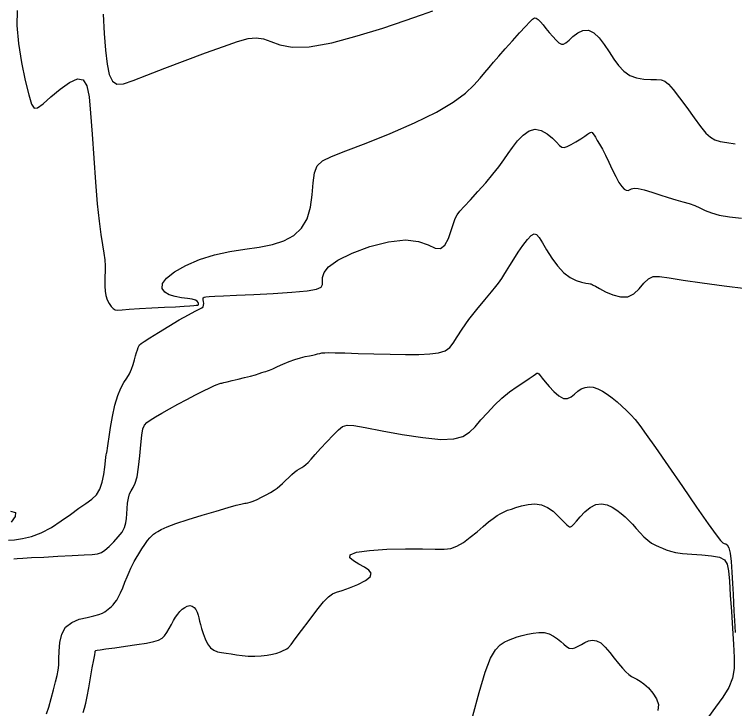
# Model space of a CAD drawing. Extents: x 2566142 to 2571431, y 418755 to 421584.
# Drawn here: x 2566353.8 to 2566634.3, y 420595.1 to 420865.6 of the extents above; entities that cross this region are included whole.
import ezdxf

# ---------------------------------------------------------------- set-up
doc = ezdxf.new("R2010")
doc.units = 0
doc.layers.add('Contour_ADS_Major', color=7, linetype='Continuous')
doc.layers.add('Contour_ADS_Minor', color=7, linetype='Continuous')

msp = doc.modelspace()

# ---------------------------------------------------------------- linework, layer by layer
at = {"layer": 'Contour_ADS_Major'}
for points in [[(2566354.98, 420867.04), (2566354.8, 420861.23), (2566355.43, 420854.23), (2566356.63, 420846.79), (2566358.07, 420839.8), (2566359.43, 420834.17), (2566360.49, 420830.62), (2566361.51, 420829.04), (2566362.88, 420829.18), (2566364.99, 420830.74), (2566368.04, 420833.38), (2566371.67, 420836.39), (2566375.32, 420839.01), (2566378.44, 420840.46), (2566380.63, 420840.09), (2566382.03, 420837.76), (2566382.9, 420833.43), (2566383.52, 420827.08), (2566384.11, 420818.85), (2566384.72, 420809.55), (2566385.37, 420800.19)], [(2566385.37, 420800.19), (2566386.07, 420791.76), (2566386.81, 420785.01), (2566387.55, 420779.81), (2566388.2, 420775.79), (2566388.7, 420772.6), (2566389, 420769.91), (2566389.13, 420767.57), (2566389.15, 420765.46), (2566389.1, 420763.47), (2566389.04, 420761.53), (2566389.03, 420759.62), (2566389.15, 420757.78), (2566389.46, 420756.02), (2566390.01, 420754.39), (2566390.73, 420752.95), (2566391.53, 420751.77), (2566392.32, 420750.94), (2566393.08, 420750.49), (2566394.12, 420750.36), (2566395.83, 420750.45), (2566398.58, 420750.67), (2566402.59, 420750.93), (2566407.37, 420751.19), (2566412.26, 420751.45), (2566416.62, 420751.67), (2566419.91, 420751.86), (2566422.21, 420752.01), (2566423.73, 420752.13), (2566424.67, 420752.24), (2566425.22, 420752.34), (2566425.49, 420752.47), (2566425.55, 420752.66), (2566425.51, 420752.94), (2566425.38, 420753.33), (2566425.06, 420753.79), (2566424.35, 420754.24), (2566423.1, 420754.62), (2566421.2, 420754.9), (2566418.87, 420755.19), (2566416.42, 420755.61), (2566414.16, 420756.31), (2566412.37, 420757.38), (2566411.37, 420758.84), (2566411.47, 420760.66), (2566413, 420762.81), (2566416.13, 420765.24), (2566420.58, 420767.74), (2566425.93, 420770.04), (2566431.78, 420771.91), (2566437.73, 420773.19), (2566443.59, 420774.07), (2566449.17, 420774.87), (2566454.3, 420775.87), (2566458.81, 420777.35), (2566462.62, 420779.45), (2566465.64, 420782.28), (2566467.8, 420785.95), (2566469.08, 420790.45), (2566469.78, 420795.32), (2566470.22, 420799.98), (2566470.75, 420803.85), (2566471.76, 420806.55), (2566473.74, 420808.48), (2566477.26, 420810.23), (2566482.86, 420812.41), (2566490.79, 420815.45), (2566500.13, 420819.18), (2566509.66, 420823.28), (2566518.16, 420827.42), (2566524.7, 420831.32), (2566529.44, 420834.87), (2566532.79, 420838.02), (2566535.19, 420840.7), (2566537.06, 420842.9), (2566538.7, 420844.87), (2566540.39, 420846.89), (2566542.42, 420849.25), (2566544.96, 420852.13), (2566547.78, 420855.28), (2566550.52, 420858.33), (2566552.85, 420860.89), (2566554.5, 420862.69), (2566555.61, 420863.75), (2566556.39, 420864.18), (2566557.06, 420864.08), (2566557.8, 420863.55), (2566558.67, 420862.66), (2566559.67, 420861.48), (2566560.81, 420860.06), (2566562.1, 420858.47), (2566563.44, 420856.89), (2566564.74, 420855.5), (2566565.88, 420854.48), (2566566.82, 420853.98), (2566567.68, 420854), (2566568.61, 420854.53), (2566569.79, 420855.54), (2566571.33, 420856.93), (2566573.17, 420858.34), (2566575.2, 420859.32)], [(2566575.2, 420859.32), (2566577.32, 420859.45), (2566579.42, 420858.42), (2566581.48, 420856.44), (2566583.47, 420853.86), (2566585.39, 420851), (2566587.23, 420848.18), (2566589.09, 420845.6), (2566591.12, 420843.41), (2566593.44, 420841.78), (2566596.1, 420840.8), (2566598.91, 420840.34), (2566601.6, 420840.2), (2566603.91, 420840.18), (2566605.65, 420840.06), (2566607.09, 420839.58), (2566608.55, 420838.43), (2566610.37, 420836.32), (2566612.8, 420833.11), (2566615.61, 420829.24), (2566618.46, 420825.29), (2566621.04, 420821.84), (2566623.12, 420819.35), (2566624.88, 420817.71), (2566626.62, 420816.69), (2566628.63, 420816.05), (2566631.17, 420815.59), (2566634.42, 420815.13)], [(2566532.36, 420592.29), (2566534.77, 420601.45), (2566537.13, 420609.27), (2566539.26, 420614.7), (2566541.16, 420618.04), (2566542.92, 420619.93), (2566544.58, 420621), (2566546.21, 420621.78), (2566547.87, 420622.44), (2566549.63, 420623.02), (2566551.53, 420623.57), (2566553.62, 420624.12), (2566555.8, 420624.56), (2566558, 420624.8), (2566560.1, 420624.7), (2566562.01, 420624.19), (2566563.73, 420623.36), (2566565.27, 420622.33), (2566566.62, 420621.23), (2566567.8, 420620.19), (2566568.87, 420619.31), (2566569.9, 420618.72), (2566570.96, 420618.52), (2566572.1, 420618.79), (2566573.33, 420619.39), (2566574.64, 420620.15), (2566576, 420620.92), (2566577.43, 420621.51), (2566578.91, 420621.77), (2566580.48, 420621.54), (2566582.14, 420620.68), (2566583.89, 420619.09), (2566585.68, 420617.02), (2566587.43, 420614.76), (2566589.08, 420612.63), (2566590.56, 420610.87), (2566591.89, 420609.49), (2566593.08, 420608.45), (2566594.17, 420607.68), (2566595.18, 420607.12), (2566596.23, 420606.58), (2566597.43, 420605.86), (2566598.9, 420604.77), (2566600.67, 420603.17), (2566602.46, 420601.16), (2566603.9, 420598.93), (2566604.62, 420596.66), (2566604.41, 420594.43)]]:
    msp.add_lwpolyline(points, dxfattribs=at)
at = {"layer": 'Contour_ADS_Minor'}
for points in [[(2566388.38, 420865.61), (2566388.81, 420858.11), (2566389.29, 420851.58), (2566389.91, 420846.22), (2566390.79, 420842.17), (2566392.03, 420839.53), (2566393.78, 420838.37), (2566396.36, 420838.53), (2566400.12, 420839.78), (2566405.41, 420841.88), (2566412.38, 420844.59), (2566420.3, 420847.58), (2566428.25, 420850.53), (2566435.29, 420853.09), (2566440.74, 420854.98), (2566444.82, 420856.11), (2566448.02, 420856.48), (2566450.81, 420856.07), (2566453.68, 420854.95), (2566457.2, 420853.64), (2566461.98, 420852.76), (2566468.61, 420852.92), (2566477.38, 420854.53), (2566487.35, 420857.18), (2566497.28, 420860.26), (2566505.94, 420863.14), (2566512.36, 420865.36), (2566516.76, 420866.94)], [(2566399.47, 420727.31), (2566400.12, 420729.16), (2566400.63, 420730.95), (2566401.05, 420732.56), (2566401.42, 420733.89), (2566401.74, 420734.94), (2566402.02, 420735.75), (2566402.27, 420736.34), (2566402.55, 420736.8), (2566403.14, 420737.32), (2566404.36, 420738.15), (2566406.55, 420739.54), (2566409.89, 420741.62), (2566413.92, 420744.08), (2566418.03, 420746.54), (2566421.6, 420748.58), (2566424.18, 420749.92), (2566425.84, 420750.7), (2566426.8, 420751.18), (2566427.29, 420751.62), (2566427.5, 420752.22), (2566427.54, 420752.94), (2566427.46, 420753.67), (2566427.35, 420754.33), (2566427.28, 420754.82), (2566427.35, 420755.16), (2566427.7, 420755.4), (2566428.44, 420755.56), (2566429.73, 420755.68), (2566431.9, 420755.8), (2566435.3, 420755.95), (2566440.3, 420756.17), (2566447.02, 420756.47), (2566454.59, 420756.87), (2566461.88, 420757.35), (2566467.79, 420757.9), (2566471.47, 420758.53), (2566473.29, 420759.29), (2566473.86, 420760.27), (2566473.83, 420761.51), (2566473.82, 420763.09), (2566474.42, 420765.01), (2566476.2, 420767.24), (2566479.73, 420769.78), (2566485.34, 420772.53), (2566492.27, 420775.1), (2566499.53, 420777), (2566506.1, 420777.76), (2566511.2, 420777.13), (2566514.95, 420775.76), (2566517.69, 420774.53), (2566519.75, 420774.31), (2566521.43, 420775.72), (2566522.8, 420778.3), (2566523.9, 420781.33), (2566524.76, 420784.09), (2566525.45, 420786.05), (2566526.2, 420787.49), (2566527.27, 420788.89), (2566528.94, 420790.73), (2566531.37, 420793.35), (2566534.31, 420796.54), (2566537.36, 420799.96), (2566540.18, 420803.27), (2566542.47, 420806.21), (2566544.36, 420808.84), (2566546.07, 420811.31), (2566547.82, 420813.76), (2566549.77, 420816.25), (2566551.92, 420818.5), (2566554.22, 420820.16), (2566556.6, 420820.87), (2566559, 420820.39), (2566561.29, 420819.07), (2566563.32, 420817.35), (2566564.95, 420815.72), (2566566.11, 420814.55), (2566566.99, 420813.9), (2566567.87, 420813.76), (2566569.01, 420814.1), (2566570.61, 420814.89), (2566572.47, 420815.96), (2566574.33, 420817.1), (2566575.93, 420818.13), (2566577.04, 420818.89), (2566577.75, 420819.36), (2566578.19, 420819.6), (2566578.49, 420819.63), (2566578.78, 420819.49), (2566579.1, 420819.13), (2566579.52, 420818.54), (2566580.07, 420817.67), (2566580.8, 420816.48), (2566581.7, 420814.94), (2566582.76, 420813.02), (2566583.95, 420810.69), (2566585.26, 420807.97), (2566586.62, 420805.09), (2566587.97, 420802.36), (2566589.22, 420800.08), (2566590.33, 420798.47)], [(2566590.33, 420798.47), (2566591.28, 420797.5), (2566592.1, 420797.05), (2566592.77, 420797), (2566593.36, 420797.24), (2566594.06, 420797.57), (2566595.1, 420797.8), (2566596.73, 420797.71), (2566599.09, 420797.17), (2566602, 420796.29), (2566605.19, 420795.24), (2566608.39, 420794.22), (2566611.38, 420793.35), (2566614.1, 420792.59), (2566616.57, 420791.86), (2566618.78, 420791.07), (2566620.78, 420790.15), (2566622.83, 420789.18), (2566625.23, 420788.23), (2566628.31, 420787.4), (2566632.26, 420786.74), (2566636.97, 420786.23)], [(2566471.04, 420733.06), (2566471.9, 420733.3), (2566472.71, 420733.51), (2566473.57, 420733.67), (2566474.66, 420733.77), (2566476.28, 420733.8), (2566478.78, 420733.77), (2566482.51, 420733.67), (2566487.65, 420733.51), (2566493.73, 420733.33), (2566500.12, 420733.16), (2566506.17, 420733.06), (2566511.37, 420733.07), (2566515.64, 420733.27), (2566519.02, 420733.73), (2566521.55, 420734.54), (2566523.33, 420735.79), (2566524.74, 420737.54), (2566526.19, 420739.9), (2566528.12, 420742.94), (2566530.8, 420746.65), (2566533.91, 420750.64), (2566536.98, 420754.42), (2566539.55, 420757.52), (2566541.28, 420759.58), (2566542.33, 420760.87), (2566543.02, 420761.78), (2566543.63, 420762.72), (2566544.44, 420764.01), (2566545.48, 420765.71), (2566546.75, 420767.77), (2566548.27, 420770.19), (2566550.01, 420772.87), (2566551.82, 420775.53), (2566553.56, 420777.84), (2566555.06, 420779.46), (2566556.22, 420780.13), (2566557.19, 420779.83), (2566558.19, 420778.63), (2566559.43, 420776.58), (2566561.07, 420773.8), (2566563.06, 420770.65), (2566565.32, 420767.55), (2566567.73, 420764.9), (2566570.2, 420763.03), (2566572.57, 420761.86), (2566574.65, 420761.19), (2566576.29, 420760.85), (2566577.37, 420760.67), (2566577.99, 420760.58), (2566578.31, 420760.54), (2566578.51, 420760.49), (2566578.75, 420760.39), (2566579.22, 420760.13), (2566580.14, 420759.62), (2566581.69, 420758.76), (2566584.01, 420757.52), (2566586.84, 420756.28), (2566589.84, 420755.47), (2566592.67, 420755.53), (2566595.08, 420756.75), (2566597.12, 420758.71), (2566598.95, 420760.84), (2566600.68, 420762.55), (2566602.54, 420763.39), (2566605.03, 420763.45), (2566608.72, 420762.93), (2566614.18, 420762.04), (2566621.68, 420760.98), (2566630.25, 420759.85), (2566638.58, 420758.74)], [(2566353.65, 420653.52), (2566354.98, 420653.62), (2566357.13, 420653.75), (2566360.48, 420653.92), (2566365.24, 420654.16), (2566370.79, 420654.44), (2566376.3, 420654.71), (2566380.96, 420654.96), (2566384.17, 420655.17), (2566386.24, 420655.46), (2566387.69, 420655.99), (2566389.04, 420656.9), (2566390.69, 420658.3), (2566392.53, 420660.05), (2566394.29, 420661.98), (2566395.74, 420663.91), (2566396.67, 420665.71), (2566397.19, 420667.43), (2566397.43, 420669.17), (2566397.56, 420671.04), (2566397.69, 420673.08), (2566397.89, 420675.16), (2566398.2, 420677.11), (2566398.67, 420678.75), (2566399.31, 420680.01), (2566400.07, 420681.25), (2566400.85, 420682.91), (2566401.58, 420685.47), (2566402.19, 420689.18), (2566402.69, 420693.56), (2566403.12, 420697.92), (2566403.51, 420701.59), (2566403.91, 420704.06), (2566404.46, 420705.59), (2566405.35, 420706.6), (2566406.73, 420707.54), (2566408.73, 420708.74), (2566411.27, 420710.23), (2566414.25, 420711.92), (2566417.53, 420713.73), (2566420.99, 420715.58), (2566424.38, 420717.34), (2566427.45, 420718.91), (2566429.96, 420720.14), (2566431.72, 420720.96), (2566432.84, 420721.43), (2566433.5, 420721.67), (2566433.89, 420721.78), (2566434.19, 420721.86), (2566434.6, 420721.96), (2566435.34, 420722.15), (2566436.63, 420722.45), (2566438.57, 420722.9), (2566440.95, 420723.47), (2566443.45, 420724.08), (2566445.76, 420724.67), (2566447.65, 420725.2), (2566449.11, 420725.66), (2566450.21, 420726.03), (2566451.04, 420726.31), (2566451.69, 420726.5), (2566452.34, 420726.71), (2566453.18, 420727.02), (2566454.43, 420727.54), (2566456.22, 420728.34), (2566458.4, 420729.3), (2566460.76, 420730.28), (2566463.09, 420731.15), (2566465.21, 420731.79), (2566467.08, 420732.24), (2566468.68, 420732.56), (2566470, 420732.81), (2566471.04, 420733.06)], [(2566351.54, 420660.69), (2566353.92, 420660.9), (2566356.98, 420661.35), (2566360.51, 420662.19), (2566364.32, 420663.61), (2566368.22, 420665.7), (2566372.05, 420668.2), (2566375.67, 420670.79), (2566378.92, 420673.15), (2566381.69, 420675.05), (2566383.96, 420676.7), (2566385.77, 420678.43), (2566387.12, 420680.56), (2566388.05, 420683.28), (2566388.65, 420686.3), (2566389.02, 420689.21), (2566389.26, 420691.58), (2566389.44, 420693.12), (2566389.59, 420694), (2566389.72, 420694.5), (2566389.82, 420694.92), (2566389.92, 420695.54), (2566390.06, 420696.6), (2566390.29, 420698.35), (2566390.69, 420701), (2566391.28, 420704.67), (2566392.06, 420708.95), (2566393, 420713.27), (2566394.08, 420717.08), (2566395.26, 420719.99), (2566396.47, 420722.16), (2566397.63, 420723.9), (2566398.65, 420725.54), (2566399.47, 420727.31)], [(2566519.86, 420700.01), (2566524.96, 420700.16), (2566528.48, 420701.12), (2566531.03, 420702.75), (2566533.2, 420704.94), (2566535.51, 420707.55), (2566538.04, 420710.4), (2566540.76, 420713.29), (2566543.64, 420716.04), (2566546.64, 420718.47), (2566549.56, 420720.55), (2566552.19, 420722.29), (2566554.31, 420723.67), (2566555.77, 420724.7), (2566556.68, 420725.39), (2566557.24, 420725.75), (2566557.64, 420725.8), (2566558.05, 420725.53), (2566558.6, 420724.91), (2566559.39, 420723.9), (2566560.53, 420722.45), (2566562.09, 420720.58), (2566563.92, 420718.62), (2566565.85, 420716.94), (2566567.66, 420715.94), (2566569.24, 420715.88), (2566570.63, 420716.55), (2566571.91, 420717.61), (2566573.2, 420718.73), (2566574.57, 420719.63), (2566576.04, 420720.22), (2566577.6, 420720.46), (2566579.25, 420720.31), (2566580.98, 420719.75), (2566582.79, 420718.84), (2566584.65, 420717.64), (2566586.56, 420716.22), (2566588.47, 420714.65), (2566590.36, 420712.97), (2566592.18, 420711.24), (2566593.88, 420709.51), (2566595.49, 420707.72), (2566597.36, 420705.39), (2566599.89, 420701.96), (2566603.5, 420696.83), (2566608.39, 420689.74), (2566613.98, 420681.59), (2566619.45, 420673.63), (2566624, 420667.08), (2566627.02, 420662.84), (2566628.78, 420660.59), (2566629.7, 420659.68), (2566630.26, 420659.47), (2566630.82, 420659.34), (2566631.42, 420658.91), (2566631.99, 420657.81), (2566632.5, 420655.71), (2566632.91, 420652.38), (2566633.22, 420648.25), (2566633.46, 420643.85), (2566633.65, 420639.75), (2566633.83, 420636.29), (2566634, 420633.06), (2566634.21, 420629.42), (2566634.48, 420624.76)], [(2566366.29, 420593.06), (2566367.19, 420595.72), (2566368.16, 420598.99), (2566369.09, 420602.41), (2566369.89, 420605.52), (2566370.47, 420607.98), (2566370.85, 420610.04), (2566371.08, 420612.07), (2566371.2, 420614.47), (2566371.28, 420617.48), (2566371.56, 420620.81), (2566372.3, 420624.05), (2566373.78, 420626.78), (2566376.16, 420628.68), (2566379.08, 420629.9), (2566382.11, 420630.66), (2566384.77, 420631.21), (2566386.74, 420631.75), (2566388.09, 420632.29), (2566389.02, 420632.83), (2566389.73, 420633.35), (2566390.4, 420633.85), (2566391.05, 420634.36), (2566391.69, 420634.93), (2566392.34, 420635.59), (2566392.98, 420636.4), (2566393.66, 420637.41), (2566394.37, 420638.69), (2566395.15, 420640.28), (2566396, 420642.22), (2566396.87, 420644.34), (2566397.72, 420646.44), (2566398.49, 420648.32), (2566399.15, 420649.84), (2566399.77, 420651.13), (2566400.45, 420652.37), (2566401.27, 420653.78), (2566402.3, 420655.47), (2566403.45, 420657.3), (2566404.62, 420659.07), (2566405.68, 420660.58), (2566406.55, 420661.67), (2566407.3, 420662.44), (2566408, 420663.02), (2566408.74, 420663.55), (2566409.65, 420664.16), (2566411.04, 420664.93), (2566413.27, 420665.91), (2566416.7, 420667.19), (2566421.48, 420668.76), (2566427, 420670.47), (2566432.45, 420672.09), (2566437.04, 420673.43), (2566440.14, 420674.31), (2566441.99, 420674.8), (2566443, 420675.03), (2566443.6, 420675.12), (2566444.14, 420675.18), (2566444.79, 420675.29), (2566445.65, 420675.53), (2566446.81, 420675.96), (2566448.32, 420676.63), (2566450.06, 420677.47), (2566451.85, 420678.4), (2566453.51, 420679.32), (2566454.92, 420680.17), (2566456.12, 420680.99), (2566457.21, 420681.85), (2566458.29, 420682.83), (2566459.44, 420683.96), (2566460.63, 420685.16), (2566461.81, 420686.31), (2566462.93, 420687.28), (2566463.97, 420688.02), (2566464.91, 420688.57), (2566465.78, 420689.04), (2566466.58, 420689.53), (2566467.34, 420690.16), (2566468.2, 420691.04), (2566469.35, 420692.31), (2566470.94, 420694.1), (2566473.06, 420696.46), (2566475.48, 420699.1), (2566477.89, 420701.64), (2566479.97, 420703.72), (2566481.6, 420705.01), (2566483.37, 420705.54), (2566486.06, 420705.38), (2566490.45, 420704.61), (2566497, 420703.35), (2566504.86, 420701.92), (2566512.87, 420700.69), (2566519.86, 420700.01)], [(2566420.16, 420634.54), (2566421.14, 420635.02), (2566422.1, 420635.23), (2566422.99, 420635.08), (2566423.77, 420634.54), (2566424.43, 420633.7), (2566424.97, 420632.66), (2566425.38, 420631.54), (2566425.68, 420630.42), (2566425.94, 420629.24), (2566426.24, 420627.89), (2566426.66, 420626.27), (2566427.28, 420624.34), (2566428.09, 420622.29), (2566429.07, 420620.37), (2566430.21, 420618.82), (2566431.48, 420617.83), (2566432.91, 420617.28), (2566434.5, 420616.98), (2566436.25, 420616.74), (2566438.19, 420616.44), (2566440.28, 420616.09), (2566442.53, 420615.77), (2566444.91, 420615.56), (2566447.39, 420615.52), (2566449.87, 420615.64), (2566452.21, 420615.89), (2566454.31, 420616.27), (2566456.05, 420616.74), (2566457.45, 420617.25), (2566458.54, 420617.73), (2566459.34, 420618.12), (2566459.93, 420618.43), (2566460.56, 420618.97), (2566461.54, 420620.11), (2566463.17, 420622.23), (2566465.62, 420625.53), (2566468.57, 420629.5), (2566471.57, 420633.45), (2566474.18, 420636.68), (2566476.11, 420638.71), (2566477.66, 420639.8), (2566479.28, 420640.43), (2566481.42, 420641.09), (2566484.36, 420642.14), (2566487.61, 420643.5), (2566490.5, 420645.02), (2566492.38, 420646.5), (2566492.75, 420647.82), (2566491.85, 420649.01), (2566490.11, 420650.16), (2566487.94, 420651.34), (2566485.82, 420652.62), (2566484.45, 420653.9), (2566484.59, 420655.08), (2566486.98, 420656.06), (2566492.04, 420656.76), (2566498.86, 420657.18), (2566506.18, 420657.37), (2566512.77, 420657.38), (2566517.67, 420657.27), (2566521.15, 420657.24), (2566523.78, 420657.52), (2566526.14, 420658.35), (2566528.67, 420659.87), (2566531.34, 420661.86), (2566533.97, 420664.04), (2566536.4, 420666.11), (2566538.5, 420667.84), (2566540.3, 420669.22), (2566541.86, 420670.31), (2566543.25, 420671.16), (2566544.53, 420671.81), (2566545.85, 420672.36), (2566547.34, 420672.87), (2566549.14, 420673.44), (2566551.34, 420674.09), (2566553.83, 420674.65), (2566556.45, 420674.88), (2566559.04, 420674.54), (2566561.46, 420673.5), (2566563.62, 420671.98), (2566565.49, 420670.27), (2566567, 420668.7), (2566568.13, 420667.5), (2566568.93, 420666.67), (2566569.52, 420666.16), (2566569.97, 420665.91), (2566570.38, 420665.89), (2566570.88, 420666.18), (2566571.59, 420666.87), (2566572.65, 420668.07), (2566574.15, 420669.8), (2566575.99, 420671.74), (2566578.07, 420673.5), (2566580.26, 420674.66), (2566582.45, 420674.95), (2566584.58, 420674.5), (2566586.6, 420673.55), (2566588.46, 420672.36), (2566590.13, 420671.11)], [(2566352.26, 420672.06), (2566354.25, 420671.48), (2566354.19, 420669.94), (2566352.63, 420667.78)], [(2566590.13, 420671.11), (2566591.65, 420669.82), (2566593.08, 420668.45), (2566594.51, 420666.95), (2566595.96, 420665.31), (2566597.45, 420663.63), (2566598.96, 420662.04), (2566600.46, 420660.67), (2566601.95, 420659.61), (2566603.41, 420658.8), (2566604.84, 420658.16), (2566606.24, 420657.57), (2566607.64, 420656.98), (2566609.25, 420656.41), (2566611.3, 420655.9), (2566614.03, 420655.51), (2566617.58, 420655.25), (2566621.51, 420655.01), (2566625.28, 420654.67), (2566628.36, 420654.09), (2566630.34, 420653.11), (2566631.42, 420651.44), (2566631.94, 420648.76), (2566632.24, 420644.77), (2566632.59, 420639.31), (2566633.01, 420632.92), (2566633.44, 420626.31), (2566633.83, 420620.18), (2566634.11, 420615.07), (2566634.05, 420610.79), (2566633.42, 420607.01), (2566631.99, 420603.36), (2566629.66, 420599.58), (2566626.84, 420595.72), (2566624.1, 420591.91)], [(2566380.6, 420593.55), (2566381.14, 420595.33), (2566381.6, 420597.25), (2566382.11, 420599.78), (2566382.76, 420603.22), (2566383.48, 420607.15), (2566384.18, 420610.98), (2566384.74, 420614.11), (2566385.1, 420616.11), (2566385.28, 420617.15), (2566385.35, 420617.54), (2566385.37, 420617.61), (2566385.38, 420617.62), (2566385.4, 420617.63), (2566385.43, 420617.64), (2566385.48, 420617.67), (2566385.59, 420617.71), (2566386.06, 420617.82), (2566387.25, 420618.01), (2566389.48, 420618.34), (2566392.94, 420618.82), (2566397.16, 420619.4), (2566401.49, 420620.03), (2566405.3, 420620.65), (2566408.09, 420621.21), (2566410, 420621.79), (2566411.31, 420622.52), (2566412.3, 420623.49), (2566413.21, 420624.77), (2566414.1, 420626.28), (2566414.96, 420627.86), (2566415.8, 420629.4), (2566416.62, 420630.76), (2566417.45, 420631.95), (2566418.3, 420632.97), (2566419.2, 420633.83), (2566420.16, 420634.54)]]:
    msp.add_lwpolyline(points, dxfattribs=at)

doc.saveas('drawing.dxf')
